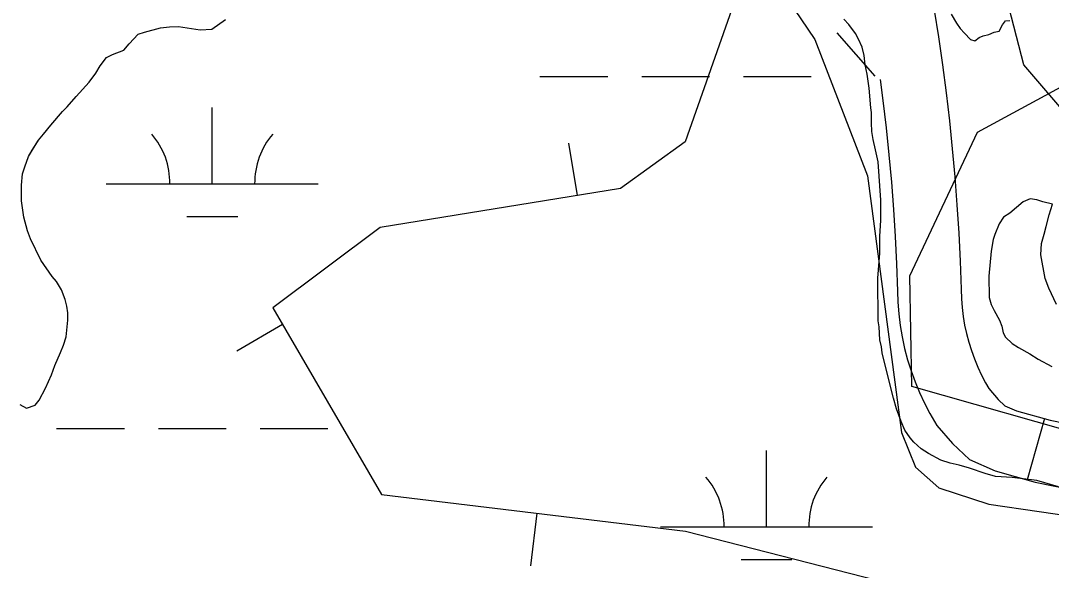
# Model space of a CAD drawing. Extents: x 3445503 to 3483459, y 540493 to 566012.
# Drawn here: x 3464684.8 to 3465171.1, y 549406.8 to 549666.2 of the extents above; entities that cross this region are included whole.
import ezdxf

# ---------------------------------------------------------------- set-up
doc = ezdxf.new("R2010")
doc.units = 0
for name, color, linetype in [('V-BORW-LINE', 7, 'Continuous'), ('V-ROAD-CNTR', 7, 'Continuous'), ('V-SITE-VEGE', 7, 'Continuous'), ('V-WETL-SWMP', 7, 'Continuous')]:
    doc.layers.add(name, color=color, linetype=linetype)

msp = doc.modelspace()

# ---------------------------------------------------------------- linework, layer by layer
at = {"layer": 'V-BORW-LINE'}
for p, q in [((3464947.44, 549583.67), (3464943.45, 549608.34)), ((3464808.4, 549522.83), (3464786.78, 549510.27)), ((3464928.31, 549433.77), (3464925.31, 549408.95))]:
    msp.add_line(p, q, dxfattribs=at)
for points in [[(3465130.41, 549992.72), (3465186.77, 550007.5), (3465263.39, 550005.6), (3465334.25, 550024.86), (3465439.09, 550037.15), (3465718.55, 550014.16), (3465861.85, 549984.93), (3465929.57, 549950.46), (3465923.48, 549864.96), (3465855.14, 549662.48), (3465819.57, 549511.71), (3465766.32, 549381.24), (3465712.77, 549389.4), (3465451.24, 549466.3), (3465258.51, 549518.53), (3465233.93, 549556.88), (3465158.14, 549645.41), (3465122.03, 549784.78), (3465105.03, 549923.2), (3465130.41, 549992.72)], [(3464679.57, 549829.12), (3464805.97, 549834.52), (3464925.66, 549784.47), (3464970.65, 549735.88), (3465020.37, 549671.6), (3464998.24, 549609.05), (3464967.74, 549586.95), (3464854.39, 549568.59), (3464803.8, 549530.74), (3464855.01, 549442.61), (3464998.4, 549425.32), (3465263.15, 549357.53), (3465245.66, 549286.44), (3465202.64, 549215.99), (3465145.37, 549216.7), (3464900.21, 549281.88), (3464765.99, 549310.5), (3464656.74, 549403.39), (3464550.23, 549563.12), (3464579.34, 549658.69), (3464636.33, 549757.23), (3464676.66, 549832.9)]]:
    msp.add_lwpolyline(points, dxfattribs=at)
at = {"layer": 'V-ROAD-CNTR'}
for p, q in [((3465069.78, 549660.48), (3465087.77, 549640.03)), ((3465167.81, 549478.39), (3465159.72, 549449.5))]:
    msp.add_line(p, q, dxfattribs=at)
for points in [[(3466363.82, 549172.42), (3465951.36, 549278.7), (3465716.31, 549337.55), (3465501.91, 549385.94), (3465377.9, 549418.5), (3465193.79, 549468.46), (3465105.19, 549493.59), (3465104.29, 549545.84), (3465136.14, 549613.53), (3465205.58, 549651.14), (3465283.84, 549670.49), (3465323.19, 549691.03), (3465353.24, 549711.69), (3465359.13, 549717.01)], [(3465115.78, 549671.19), (3465117.78, 549658.56), (3465119.68, 549645.39), (3465121.4, 549632.21), (3465122.94, 549618.99), (3465124.31, 549605.76), (3465125.51, 549592.51), (3465126.52, 549579.26), (3465127.37, 549565.99), (3465128.03, 549552.71), (3465128.51, 549539.49), (3465128.65, 549534.96), (3465128.97, 549530.81), (3465129.47, 549526.67), (3465130.16, 549522.57), (3465131.03, 549518.5), (3465132.08, 549514.48), (3465133.32, 549510.5), (3465134.73, 549506.58), (3465136.32, 549502.74), (3465138.09, 549498.96), (3465140.02, 549495.27), (3465141.58, 549492.58), (3465146.04, 549487.41), (3465149.15, 549484.5), (3465154.66, 549482.07), (3465170.42, 549477.66), (3465285.15, 549454.21)], [(3465090.33, 549638.41), (3465091.62, 549628.52), (3465093.13, 549615.7), (3465094.45, 549602.87), (3465095.61, 549590.02), (3465096.6, 549577.16), (3465097.41, 549564.29), (3465098.05, 549551.42), (3465098.53, 549538.48), (3465098.68, 549533.35), (3465099.1, 549527.85), (3465099.77, 549522.38), (3465100.68, 549516.94), (3465101.84, 549511.55), (3465103.24, 549506.22), (3465104.88, 549500.95), (3465106.75, 549495.76), (3465108.85, 549490.66), (3465111.19, 549485.66), (3465113.74, 549480.78), (3465117.04, 549475.1), (3465124.37, 549466.6), (3465132.38, 549459.1), (3465144.51, 549453.75), (3465163.36, 549448.48), (3465278.44, 549424.96)]]:
    msp.add_lwpolyline(points, dxfattribs=at)
at = {"layer": 'V-SITE-VEGE'}
for points in [[(3465123.82, 549669.21), (3465126.3, 549665.02), (3465128.05, 549662.56), (3465130.08, 549660.25), (3465132.99, 549657.35), (3465135.02, 549656.64), (3465137.05, 549658.24), (3465138.93, 549659.11), (3465141.54, 549659.7), (3465144.14, 549660.72), (3465146.46, 549661.31), (3465148.04, 549664.21), (3465149.35, 549666.1), (3465151.52, 549666.25)], [(3464728.18, 549650.21), (3464733.54, 549652.26), (3464736, 549655.31), (3464740.33, 549659.82), (3464743.23, 549660.84), (3464750.76, 549662.75), (3464755.1, 549663.34), (3464759.31, 549663.49), (3464769.46, 549661.93), (3464774.97, 549662.24), (3464781.48, 549666.75)], [(3465091.24, 549509.38), (3465090.94, 549512.27), (3465090.21, 549515.6), (3465089.9, 549521.69), (3465089.31, 549524.59), (3465089.25, 549544.74), (3465090.09, 549556.48), (3465090.21, 549564.46), (3465090.62, 549571.85), (3465090.59, 549581.42), (3465089.38, 549599.53), (3465088.06, 549605.19), (3465087.03, 549610.11), (3465086.44, 549613.88), (3465086.28, 549617.94), (3465086.27, 549622.86), (3465085.83, 549625.04), (3465085.08, 549634.31), (3465084.19, 549640.98), (3465083.3, 549645.32), (3465082.71, 549649.82), (3465081.83, 549653.73), (3465080.08, 549657.49), (3465078.62, 549660.09), (3465075.57, 549664.44), (3465073.09, 549666.89)], [(3464684.46, 549485.12), (3464687.65, 549483.39), (3464691.7, 549484.71), (3464693.58, 549487.18), (3464696.61, 549492.84), (3464699.34, 549499.08), (3464700.93, 549503.43), (3464703.66, 549509.67), (3464704.96, 549513.01), (3464706.25, 549516.93), (3464707.1, 549524.91), (3464707.09, 549528.39), (3464706.64, 549531.43), (3464705.77, 549534.61), (3464704.16, 549539.25), (3464701.68, 549543.16), (3464699.64, 549545.47), (3464694.4, 549553.14), (3464689.44, 549563.27), (3464687.98, 549567.03), (3464686.37, 549573.41), (3464685.78, 549576.74), (3464685.19, 549581.23), (3464685.17, 549588.62), (3464685.73, 549593.99), (3464686.73, 549597.18), (3464688.6, 549602.12), (3464690.33, 549605.16), (3464693.22, 549609.81), (3464695.68, 549612.57), (3464699.14, 549616.93), (3464704.63, 549623.33), (3464706.8, 549625.51), (3464710.99, 549630.45), (3464717.2, 549637.14), (3464720.24, 549641.35), (3464722.4, 549644.83), (3464725.29, 549648.76), (3464728.18, 549650.21)], [(3465169.93, 549539.91), (3465168.13, 549544.53), (3465166.05, 549555.77), (3465166.45, 549561.07), (3465167.74, 549565.5), (3465168.6, 549569.04), (3465170.1, 549574.57), (3465171.6, 549579.66), (3465167.04, 549580.76), (3465164.28, 549581.62), (3465161.09, 549582.19), (3465157.76, 549580.73), (3465151.4, 549575.35), (3465148.5, 549573.46), (3465146.48, 549570.26), (3465144.47, 549565.33), (3465143.6, 549562.86), (3465142.6, 549557.49), (3465141.62, 549545.6), (3465141.66, 549535.6), (3465142.68, 549532.27), (3465144.14, 549529.38), (3465146.62, 549524.89), (3465147.64, 549521.99), (3465148.37, 549518.95), (3465149.39, 549516.78), (3465152.59, 549513.89), (3465155.5, 549512.02), (3465160.87, 549508.99), (3465164.79, 549506.53), (3465171.32, 549503.07)], [(3465173.53, 549532.2), (3465169.93, 549539.91)], [(3465174.49, 549446.27), (3465164.19, 549449.14), (3465152.59, 549450.56), (3465144.75, 549451.11), (3465139.82, 549452.55), (3465132.42, 549454.99), (3465127.49, 549456.43), (3465123.28, 549457.43), (3465118.93, 549458.86), (3465113.12, 549461.89), (3465109.64, 549464.2), (3465106.15, 549467.23), (3465104.4, 549469.26), (3465101.93, 549472.88), (3465100.18, 549477.08), (3465097.98, 549483.01), (3465096.52, 549488.08), (3465092.12, 549505.46), (3465091.24, 549509.38)]]:
    msp.add_lwpolyline(points, dxfattribs=at)
at = {"layer": 'V-WETL-SWMP'}
for p, q in [((3464929.81, 549639.92), (3464961.81, 549639.92)), ((3464977.81, 549639.92), (3465009.81, 549639.92)), ((3465025.81, 549639.92), (3465057.81, 549639.92)), ((3464775.22, 549589.18), (3464775.22, 549625.18)), ((3464725.22, 549589.18), (3464825.22, 549589.18)), ((3464763.22, 549573.75), (3464787.22, 549573.75)), ((3464701.81, 549473.74), (3464733.81, 549473.74)), ((3464749.81, 549473.74), (3464781.81, 549473.74)), ((3464797.81, 549473.74), (3464829.81, 549473.74)), ((3465036.65, 549427.31), (3465036.65, 549463.31)), ((3464986.65, 549427.31), (3465086.65, 549427.31)), ((3465024.65, 549411.88), (3465048.65, 549411.88))]:
    msp.add_line(p, q, dxfattribs=at)
for points in [[(3464612.13, 549820.8), (3464610.86, 549811.03), (3464611.87, 549800.62), (3464615.46, 549795.42), (3464620.02, 549794.78), (3464626.85, 549797.73), (3464630.1, 549800.67), (3464643.41, 549814.71), (3464651.17, 549817.7), (3464667.45, 549821.66), (3464706.52, 549824.38), (3464803.52, 549846.81), (3464838.69, 549848.21), (3464864.75, 549846.34), (3464891.49, 549834.69), (3464937.85, 549796.39), (3465020.82, 549714.56), (3465059.42, 549657.35), (3465084.36, 549592.93), (3465100.35, 549471.82), (3465106.92, 549455.55), (3465118.02, 549445.81), (3465141.49, 549438.06), (3465189.06, 549431.04)], [(3464684.46, 549485.12), (3464687.65, 549483.39), (3464691.7, 549484.71), (3464693.58, 549487.18), (3464696.61, 549492.84), (3464699.35, 549499.08), (3464700.93, 549503.43), (3464703.66, 549509.68), (3464704.96, 549513.01), (3464706.25, 549516.93), (3464707.1, 549524.91), (3464707.09, 549528.39), (3464706.64, 549531.43), (3464705.76, 549534.61), (3464704.16, 549539.25), (3464701.68, 549543.16), (3464699.64, 549545.47), (3464694.4, 549553.14), (3464689.44, 549563.27), (3464687.98, 549567.03), (3464686.37, 549573.41), (3464685.78, 549576.74), (3464685.19, 549581.23), (3464685.17, 549588.62), (3464685.73, 549593.99), (3464686.73, 549597.18), (3464688.6, 549602.12), (3464690.34, 549605.17), (3464693.22, 549609.81), (3464695.68, 549612.57), (3464699.14, 549616.93), (3464704.63, 549623.33), (3464706.8, 549625.51), (3464710.99, 549630.45), (3464717.21, 549637.14), (3464720.24, 549641.35), (3464722.4, 549644.83), (3464725.29, 549648.76), (3464728.18, 549650.21), (3464733.54, 549652.26), (3464736, 549655.31), (3464740.33, 549659.82), (3464743.23, 549660.84), (3464750.76, 549662.75), (3464755.11, 549663.34), (3464759.31, 549663.5), (3464769.46, 549661.93)], [(3464769.46, 549661.93), (3464774.97, 549662.24), (3464781.48, 549666.75)]]:
    msp.add_lwpolyline(points, dxfattribs=at)
for centre, start, end in [((3464719.97, 549589.65), 359.2282, 40.7718), ((3464830.46, 549589.65), 139.2282, 180.7718), ((3464981.41, 549427.79), 359.2282, 40.7718), ((3465091.89, 549427.79), 139.2282, 180.7718)]:
    msp.add_arc(centre, 35.25, start, end, dxfattribs=at)

doc.saveas('drawing.dxf')
